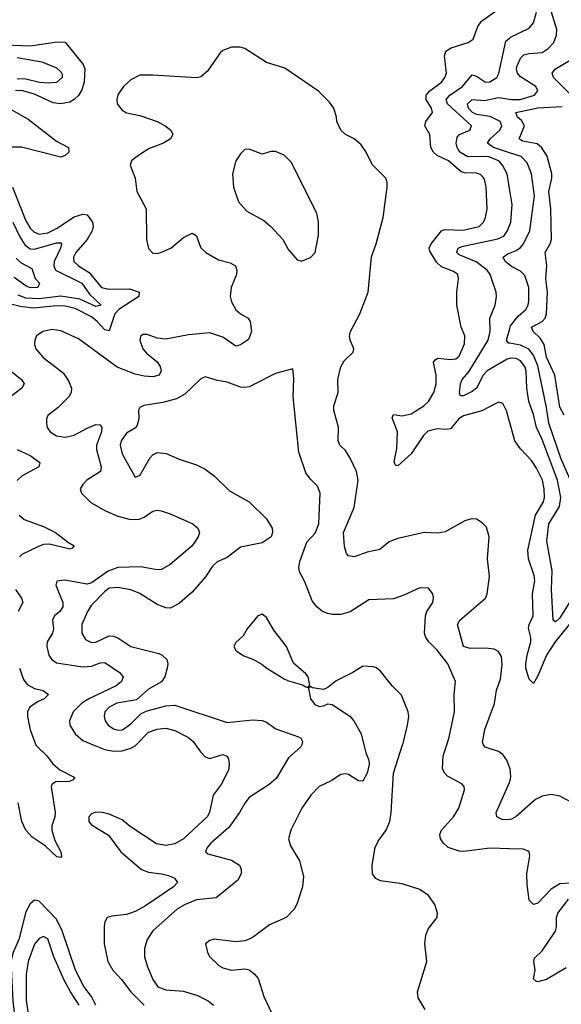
# Model space of a CAD drawing. Header units: inches. Extents: x 1552611 to 1694776, y 811966 to 917215.
# Tile 456 of 549: x 1657762 to 1660237, y 888814 to 893315. Entities that reach past the tile are written whole.
import ezdxf

# ---------------------------------------------------------------- set-up
doc = ezdxf.new("R2010")
doc.units = ezdxf.units.IN
doc.header["$MEASUREMENT"] = 0
for name, color, linetype in [('B6858', 7, 'Continuous'), ('B6859', 7, 'Continuous'), ('B6868', 7, 'Continuous'), ('B6869', 7, 'Continuous')]:
    doc.layers.add(name, color=color, linetype=linetype)

msp = doc.modelspace()

# ---------------------------------------------------------------- linework, layer by layer
at = {"layer": 'B6858', "color": 5}
for points, elevation in [([(1657835.4, 890000), (1657836.7, 889996.7), (1657885.5, 889950), (1657912.5, 889912.5), (1657945.1, 889885.1), (1658013.1, 889850), (1658002.3, 889837.7), (1657987.5, 889832.5), (1657927.4, 889830), (1657910, 889820.2), (1657905.2, 889810), (1657924.4, 889690), (1657922.3, 889670), (1657908.7, 889630), (1657908.1, 889610), (1657922.6, 889562.6), (1657950.1, 889510), (1657952.8, 889490), (1657950, 889484.2), (1657931.5, 889488.5), (1657878.7, 889538.7), (1657817.9, 889577.9), (1657789.3, 889609.3), (1657771.6, 889650), (1657753.9, 889733.9)], 880), ([(1658564.6, 890000), (1658587.4, 889967.4), (1658610, 889945.4), (1658630, 889937.6), (1658690, 889955.8), (1658708.3, 889948.4), (1658715.7, 889935.7), (1658719.3, 889910), (1658715.7, 889884.3), (1658682.1, 889817.9), (1658645.7, 889770), (1658629.4, 889690), (1658619, 889670), (1658509.5, 889570), (1658470, 889546.8), (1658430, 889539.2), (1658386.9, 889546.9), (1658266, 889626), (1658230, 889656.2), (1658170, 889682.2), (1658139, 889690), (1658110, 889691.4), (1658090, 889684.4), (1658078, 889670), (1658078, 889650), (1658090, 889634.6), (1658167, 889587), (1658223.2, 889510), (1658318.3, 889430), (1658350, 889417.6), (1658410, 889410.6), (1658442, 889402), (1658469.1, 889390), (1658482.4, 889370), (1658465, 889350), (1658336.4, 889263.6), (1658290, 889238.5), (1658250, 889223.4), (1658183.3, 889216.6), (1658162, 889210), (1658150.2, 889190), (1658147, 889170), (1658148.1, 889090), (1658164.1, 889010), (1658187.1, 888970), (1658227, 888927), (1658269.5, 888870), (1658330.1, 888810.1)], 920), ([(1658097.8, 890000), (1658150, 889978.3), (1658190, 889970.5), (1658230, 889972.9), (1658270, 889984), (1658290, 889995.7), (1658294.2, 890000)], 920), ([(1659050.3, 890000), (1659047.2, 889990), (1658990, 889940.7), (1658934.3, 889845.6), (1658901.2, 889818.8), (1658810, 889759.7), (1658790, 889733.6), (1658766.7, 889690), (1658717.5, 889622.5), (1658635.3, 889550), (1658619, 889530), (1658610.4, 889510), (1658621.7, 889501.7), (1658730, 889472.2), (1658765.8, 889450), (1658774, 889430), (1658774, 889410), (1658758.2, 889381.8), (1658660, 889300), (1658570, 889291), (1658517.4, 889270), (1658483.2, 889250), (1658370.1, 889149.9), (1658344.7, 889110), (1658332.1, 889068), (1658332.2, 889030), (1658343.5, 888990), (1658370, 888927.2), (1658393.4, 888893.4), (1658430, 888879.1), (1658510, 888873.5), (1658574.6, 888854.6), (1658622.3, 888830), (1658648, 888810)], 940), ([(1659334.4, 890000), (1659343.8, 889963.8), (1659357.6, 889930), (1659359.5, 889910), (1659350.3, 889869.7), (1659330, 889833.2), (1659310, 889835.1), (1659264.7, 889864.7), (1659250, 889867.8), (1659230, 889864.2), (1659185.3, 889834.7), (1659130, 889809.7), (1659091.6, 889770), (1659050.3, 889710), (1659001.3, 889610), (1658990.3, 889570), (1658998.7, 889538.7), (1659040.3, 889470), (1659058, 889398), (1659054.7, 889350), (1659030, 889276), (1659016.9, 889250), (1658979.3, 889210), (1658903.5, 889176.5), (1658830, 889121.3), (1658810, 889111.3), (1658790, 889103.6), (1658750, 889098.9), (1658650, 889110.9), (1658630, 889105.1), (1658610.6, 889090), (1658619.3, 889050), (1658630, 889030.8), (1658674, 888990), (1658690, 888980.4), (1658730, 888970.4), (1658790, 888976.3), (1658810, 888970.7), (1658833.3, 888953.3), (1658851.6, 888931.6), (1658877.8, 888850), (1658925.4, 888745.4)], 960), ([(1659615.1, 888790), (1659583.3, 888843.3), (1659579.5, 888870), (1659622, 889010), (1659612.8, 889090), (1659618, 889130), (1659630, 889160.7), (1659669.7, 889210.3), (1659671.1, 889230), (1659658.2, 889270), (1659630, 889311.1), (1659590, 889339.1), (1659510, 889363.9), (1659410, 889377.7), (1659388.7, 889388.7), (1659374, 889410), (1659371.9, 889450), (1659386, 889530), (1659400.2, 889559.8), (1659436.9, 889610), (1659453.1, 889650), (1659459.7, 889690), (1659469.5, 889870), (1659511.6, 890000)], 960), ([(1660000, 889525.1), (1659910, 889527.7), (1659791.6, 889511.6), (1659770, 889513.2), (1659720.5, 889530), (1659698, 889550), (1659685.1, 889570), (1659682.2, 889590), (1659689.8, 889610), (1659744.6, 889670), (1659768, 889710), (1659794, 889794), (1659792.7, 889810), (1659782, 889822), (1659716.6, 889856.6), (1659703.9, 889870), (1659694.2, 889890), (1659697.2, 889950), (1659713.1, 890000)], 940), ([(1660000, 889897.7), (1659987.5, 889930), (1659970, 889955), (1659950, 889968.8), (1659888.4, 889988.4), (1659882, 890000)], 920), ([(1660000, 889659.2), (1659970, 889657.2), (1659941.6, 889670), (1659938.5, 889690), (1660000, 889827)], 920), ([(1658109.4, 888809.4), (1658089.9, 888850), (1658054.7, 888894.7), (1658017, 888970), (1657956.2, 889150), (1657930, 889203.4), (1657850, 889285), (1657830, 889289.8), (1657810, 889273), (1657790, 889236.2), (1657757.1, 889110), (1657732, 889050), (1657720.8, 889010), (1657729.8, 888829.8), (1657743.7, 888710)], 920), ([(1658034, 888810), (1657993.1, 888870), (1657964.7, 888924.7), (1657917.4, 889030), (1657890, 889112.4), (1657870, 889123.5), (1657850, 889114.8), (1657830, 889088.2), (1657800.1, 889010), (1657791.6, 888950), (1657791.7, 888831.7), (1657809.7, 888710)], 940)]:
    msp.add_lwpolyline(points, dxfattribs=dict(at, elevation=elevation))
at = {"layer": 'B6859', "color": 5}
for points, elevation in [([(1660000, 891477.4), (1659986.1, 891526.1), (1659970, 891560.7), (1659950, 891566.6), (1659873.6, 891526.4), (1659790, 891504.5), (1659768.3, 891490), (1659730, 891444.9), (1659710, 891441.1), (1659670, 891444.1), (1659626.8, 891433.2), (1659606.4, 891413.6), (1659550, 891329.8), (1659490, 891275.4), (1659478.6, 891278.6), (1659472.9, 891292.9), (1659485.9, 891354.1), (1659487.8, 891430), (1659464.6, 891495.4), (1659469.4, 891510.6), (1659510, 891503.8), (1659550, 891512.3), (1659609.2, 891550), (1659630, 891569.6), (1659654.5, 891610), (1659665.2, 891650), (1659664.4, 891690), (1659653.1, 891750), (1659660.2, 891759.8), (1659673.2, 891766.8), (1659730, 891761.7), (1659755.5, 891764.5), (1659770, 891776.5), (1659793.8, 891833.8), (1659795.4, 891870), (1659779.8, 891910), (1659759.8, 892010), (1659759.4, 892070), (1659767.3, 892130), (1659763.5, 892150), (1659743.5, 892163.5), (1659690, 892185), (1659666.2, 892206.2), (1659636.7, 892256.7), (1659632.8, 892270), (1659641.4, 892290), (1659689.7, 892350.3), (1659703.6, 892356.4), (1659787.9, 892352.1), (1659862.2, 892370), (1659880.6, 892390), (1659889.9, 892410), (1659897.8, 892450), (1659893.9, 892550), (1659885.3, 892585.3), (1659877.4, 892597.3), (1659866.9, 892606.9), (1659850, 892613.3), (1659795, 892615), (1659779.9, 892619.9), (1659721.4, 892670), (1659670, 892694.8), (1659653.1, 892710), (1659640.9, 892730), (1659636.1, 892790), (1659613.5, 892830), (1659617.8, 892850), (1659647.8, 892890), (1659643.4, 892910), (1659619.2, 892950), (1659619.5, 892970), (1659635.3, 892990), (1659689.2, 893030), (1659704.9, 893050), (1659712.3, 893070), (1659703.2, 893150), (1659709.3, 893170.7), (1659733.4, 893186.6), (1659811.6, 893210), (1659834.1, 893225.9), (1659855.7, 893284.3), (1659872.2, 893307.8), (1660000, 893399.5)], 880), ([(1657690, 893199.6), (1657810, 893195.8), (1657933.3, 893213.3), (1657970, 893211.5), (1658052, 893110), (1658059.2, 893090), (1658057, 893030), (1658045.5, 892994.5), (1658030, 892968.5), (1658010, 892949.3), (1657990, 892938.3), (1657950, 892929.9), (1657914.9, 892934.9), (1657830, 892973.8), (1657770, 892991.1), (1657743.1, 892990)], 880), ([(1660000, 892543.1), (1659989.4, 892610), (1659968.8, 892650), (1659952.1, 892670), (1659900.5, 892690), (1659810, 892687.5), (1659773.8, 892710), (1659760.9, 892730), (1659756.2, 892750), (1659761.5, 892778.5), (1659772.1, 892790), (1659818.2, 892810), (1659826.2, 892830), (1659716.9, 892930), (1659710.4, 892950), (1659727.4, 892970), (1659786, 893010), (1659830, 893063.5), (1659850, 893057.3), (1659890, 893029), (1659910, 893031.3), (1659942.2, 893050), (1659951.7, 893068.3), (1659984, 893216), (1660000, 893230.3)], 860), ([(1659882, 890000), (1659876.5, 890010), (1659887.6, 890070), (1659931.7, 890188.3), (1659940.5, 890250), (1659959.7, 890300.3), (1659966.3, 890366.3), (1659963, 890403), (1659950, 890426.4), (1659930, 890437), (1659890, 890441.6), (1659819.9, 890439.9), (1659790, 890449), (1659762.7, 890550), (1659772.4, 890570), (1659889.8, 890670), (1659898.8, 890690), (1659908.7, 890770), (1659899, 890850), (1659907.8, 890950), (1659894.9, 890994.9), (1659875.3, 891015.3), (1659850, 891030.9), (1659826.3, 891033.7), (1659796.7, 891023.3), (1659706.6, 890973.4), (1659672.4, 890967.6), (1659610, 890969.8), (1659490, 890942.6), (1659450, 890928), (1659407.5, 890892.5), (1659350, 890880.8), (1659290, 890859.7), (1659264.4, 890864.4), (1659255.2, 890875.2), (1659246.2, 890906.2), (1659241.8, 890970), (1659290, 891084.4), (1659309.1, 891210), (1659301.5, 891250), (1659270, 891313.3), (1659250, 891345.1), (1659225.4, 891370), (1659216.4, 891390), (1659218.2, 891450), (1659196.8, 891530), (1659197.5, 891550), (1659217.8, 891610), (1659215, 891670), (1659230, 891728.4), (1659244.7, 891755.3), (1659284.9, 891795.1), (1659288, 891810), (1659271.9, 891850), (1659269, 891869), (1659272.8, 891890), (1659316.4, 891970), (1659354.6, 892070), (1659368.9, 892231.1), (1659390.9, 892290), (1659422.8, 892410), (1659441.5, 892550), (1659441.1, 892570), (1659434.4, 892590), (1659372.9, 892652.9), (1659344.4, 892710), (1659322.4, 892742.4), (1659290, 892769.8), (1659250.8, 892790.8), (1659229.6, 892810), (1659211.3, 892850), (1659209.6, 892870), (1659196.9, 892910), (1659177.6, 892937.6), (1659127.4, 892987.4), (1658973.5, 893093.5), (1658890, 893119.7), (1658790, 893183.6), (1658769.6, 893189.7), (1658730, 893189.6), (1658690, 893174.5), (1658677.2, 893162.8), (1658619.7, 893080.3), (1658590, 893054), (1658570, 893049.7), (1658370, 893062), (1658310, 893061.6), (1658270, 893040.5), (1658235.8, 893010), (1658210, 892972), (1658205.3, 892950), (1658207.4, 892930), (1658230, 892901.1), (1658250, 892889.2), (1658310, 892877.4), (1658390, 892849.4), (1658426, 892830), (1658451.7, 892810), (1658462, 892790), (1658450.4, 892770), (1658419.5, 892750), (1658350, 892724.1), (1658290, 892683.5), (1658272.4, 892670), (1658267, 892650), (1658288.9, 892590), (1658297.4, 892530), (1658340.2, 892450), (1658341.8, 892310), (1658350, 892268.2), (1658370, 892247.7), (1658390, 892246.5), (1658410, 892252.3), (1658451.9, 892270), (1658510, 892318.6), (1658550, 892338.6), (1658568.4, 892328.4), (1658590, 892271.4), (1658611.8, 892250), (1658670, 892217.3), (1658724, 892204), (1658747.2, 892190), (1658753.8, 892170), (1658752.8, 892150), (1658728.3, 892090), (1658723.2, 892050), (1658730, 892025.3), (1658750, 891989.1), (1658770, 891970.3), (1658805.3, 891950), (1658814.7, 891934.7), (1658820.9, 891890), (1658806.9, 891853.1), (1658770, 891827.9), (1658750, 891822.4), (1658690, 891863.6), (1658630, 891882.8), (1658533.8, 891873.9), (1658430, 891855.1), (1658390, 891859.5), (1658343.9, 891876.1), (1658323.7, 891876.3), (1658313.5, 891866.5), (1658310.8, 891850), (1658324.7, 891810), (1658340.9, 891790), (1658390.1, 891750.1), (1658402.9, 891730), (1658407.5, 891710), (1658398.6, 891690), (1658370, 891681.7), (1658330, 891684.8), (1658290, 891694.6), (1658207.1, 891727.1), (1658030, 891856.6), (1657950, 891892.8), (1657910, 891899.2), (1657866.7, 891890), (1657838, 891870), (1657830.2, 891850), (1657829.4, 891830.6), (1657836.1, 891810), (1657868.8, 891770), (1657960.1, 891700.1), (1657984.2, 891664.2), (1657998.7, 891630), (1657997.2, 891610), (1657985.5, 891590), (1657938.1, 891541.9), (1657890, 891505.1), (1657883.7, 891490), (1657883.5, 891470), (1657887.6, 891450), (1657901, 891430), (1657930, 891412.1), (1657970, 891406.4), (1658010, 891414.9), (1658070, 891448), (1658110, 891464.3), (1658130, 891462.3), (1658137.7, 891450), (1658135.7, 891430), (1658113.3, 891370), (1658112.2, 891350), (1658133.6, 891270), (1658130.2, 891250), (1658068.9, 891210), (1658050.3, 891190), (1658038.4, 891170), (1658044.4, 891150), (1658087.2, 891107.2), (1658154, 891070), (1658210, 891045.1), (1658267.7, 891030), (1658308.3, 891031.8), (1658330, 891040.1), (1658370, 891068.1), (1658390, 891072.3), (1658408.9, 891068.9), (1658450, 891056.5), (1658553.4, 891010), (1658576.5, 890990), (1658583.2, 890970), (1658577.2, 890950), (1658549.3, 890910), (1658450, 890824.5), (1658410, 890800.7), (1658390, 890799.9), (1658313.8, 890813.8), (1658210, 890809.9), (1658166.2, 890793.8), (1658090, 890739.9), (1658070, 890734.2), (1657968, 890752), (1657931.6, 890748.4), (1657927.5, 890730), (1657959.2, 890650), (1657958.1, 890630), (1657945, 890610), (1657921.2, 890590), (1657911.5, 890570), (1657915.9, 890530), (1657911.2, 890510), (1657887.7, 890470), (1657885.5, 890450), (1657894.3, 890410), (1657907.8, 890390), (1657930, 890374.4), (1658050, 890356.1), (1658090, 890360.1), (1658130, 890374.4), (1658150, 890375.9), (1658217.3, 890330), (1658235.2, 890310), (1658227.5, 890290), (1658203.2, 890270), (1658078.1, 890210), (1658046.1, 890190), (1658005.5, 890150), (1657988.7, 890110), (1657990.2, 890090), (1658014.5, 890050), (1658050, 890019.8), (1658097.8, 890000)], 920), ([(1657750, 893142.1), (1657862.6, 893122.6), (1657930, 893095.1), (1657950, 893076.5), (1657955.2, 893064.8), (1657956.3, 893050), (1657930, 893027.8), (1657895.2, 893024.8), (1657852.1, 893027.9), (1657790, 893043), (1657750, 893044.3)], 860), ([(1657677.5, 892930), (1657799.9, 892859.9), (1657930, 892759.3), (1657984.9, 892730), (1657986.3, 892710), (1657970, 892693.7), (1657950, 892686.4), (1657770, 892731.7), (1657708.2, 892731.8)], 880), ([(1660000, 892706.9), (1659927.3, 892730), (1659899.2, 892750), (1659911.2, 892770), (1659955.3, 892810), (1659965.3, 892830), (1659957.3, 892850), (1659912.5, 892872.5), (1659850, 892882.2), (1659830.5, 892890), (1659812.2, 892910), (1659808.3, 892930), (1659830, 892950.1), (1659886, 892946), (1659950, 892958.7), (1660000, 892951)], 840), ([(1657728.3, 892550), (1657790, 892395.7), (1657810, 892362.1), (1657825.5, 892345.5), (1657850, 892334.3), (1657890, 892339.9), (1657930, 892360.2), (1658010, 892414), (1658050, 892426.4), (1658070, 892422.4), (1658095.1, 892390), (1658098, 892370), (1658093.2, 892350), (1658069.6, 892310), (1658017.5, 892250), (1658007.5, 892230), (1658009.5, 892210), (1658030.1, 892190.1), (1658079.1, 892159.1), (1658135.9, 892090), (1658170, 892083.5), (1658263.8, 892083.8), (1658307.3, 892070), (1658306.4, 892050), (1658215.3, 891990), (1658195.7, 891970), (1658170, 891893), (1658150, 891896.6), (1658115.7, 891935.7), (1658090, 891955.9), (1658014.4, 891994.4), (1657970, 892005.9), (1657930, 892007.1), (1657824.4, 891995.6), (1657764, 892004), (1657690, 892022.3)], 880), ([(1657730.9, 892390), (1657762.4, 892322.4), (1657785.3, 892285.3), (1657810, 892267.2), (1657830, 892265.7), (1657930, 892295.5), (1657950, 892295), (1657953.4, 892290), (1657948.3, 892270), (1657918.4, 892210), (1657916.9, 892190), (1657925.7, 892170), (1658045.7, 892110), (1658080, 892060), (1658133.8, 892010), (1658110, 892004.3), (1658036.4, 892036.5), (1657950, 892051.4), (1657850, 892038.5), (1657790, 892041.4), (1657755.2, 892055.2)], 860), ([(1660000, 891765.5), (1659990, 891763), (1659898.1, 891710), (1659880.1, 891690), (1659850, 891630.6), (1659830, 891615), (1659790, 891595.1), (1659776, 891596), (1659771.3, 891610), (1659776.3, 891650), (1659784.2, 891670), (1659814.4, 891705.6), (1659902.1, 891850), (1659911.3, 891890), (1659910.4, 891950), (1659934, 892010), (1659940.7, 892050), (1659938.5, 892070), (1659912.2, 892150), (1659897.9, 892170), (1659847.3, 892207.3), (1659770, 892240.6), (1659759.8, 892250), (1659761.5, 892258.5), (1659764.8, 892270), (1659782.7, 892277.3), (1659947.5, 892312.5), (1659975, 892324.9), (1659990, 892348.1), (1660000, 892374.3)], 860), ([(1657745, 892225), (1657764.9, 892204.9), (1657816.9, 892176.9), (1657831.6, 892131.6), (1657851.6, 892110), (1657844, 892090), (1657810, 892088.5), (1657790, 892097.5), (1657736, 892136)], 840), ([(1660000, 892194.9), (1659980.7, 892210), (1659971.9, 892230), (1659993.9, 892246), (1660000, 892248.3)], 840), ([(1660000, 891835.5), (1659996.2, 891836.2), (1659986.4, 891850), (1660000, 891897)], 840), ([(1657710, 891717.9), (1657770.5, 891670), (1657782.3, 891650), (1657771.6, 891630), (1657719.9, 891590)], 880), ([(1659713.1, 890000), (1659724.5, 890035.5), (1659748.5, 890150), (1659747.2, 890230), (1659753.7, 890290), (1659718.1, 890370), (1659670, 890432.1), (1659631.4, 890471.4), (1659618.3, 890490), (1659612.1, 890510), (1659615.6, 890590), (1659622.9, 890610), (1659649.6, 890650), (1659653, 890670), (1659649.6, 890690), (1659630, 890716.2), (1659590, 890717.6), (1659516.5, 890683.5), (1659470, 890667.4), (1659357.4, 890662.6), (1659272.3, 890607.7), (1659230, 890595.1), (1659190, 890595.1), (1659170, 890600.5), (1659145.2, 890610), (1659119.3, 890630), (1659098.6, 890658.6), (1659065.3, 890745.3), (1659040.5, 890790), (1659036.9, 890810), (1659042, 890838), (1659074.2, 890925.9), (1659112.4, 890967.6), (1659128.6, 891010), (1659135.3, 891150), (1659121.9, 891181.9), (1659090, 891214.3), (1659070, 891242.9), (1659037.4, 891337.4), (1659012, 891590), (1659014.9, 891674.9), (1659010, 891718), (1658930, 891697.6), (1658810, 891637.2), (1658790, 891632.7), (1658770, 891634.6), (1658710, 891658.5), (1658665.4, 891665.4), (1658610, 891682), (1658590, 891672.7), (1658516.8, 891603.2), (1658478.7, 891581.3), (1658415.2, 891564.8), (1658329, 891551), (1658310, 891542.7), (1658304.2, 891530), (1658305.4, 891490), (1658298.4, 891461.6), (1658290.8, 891449.2), (1658250, 891424.1), (1658225.6, 891390), (1658221.5, 891370), (1658229.5, 891330), (1658290, 891223.8), (1658310, 891230.4), (1658356.8, 891310), (1658370, 891326), (1658390, 891336.9), (1658431.1, 891331.1), (1658490, 891306), (1658570, 891279.5), (1658610, 891260.3), (1658650.2, 891230.2), (1658720.5, 891160.5), (1658810.4, 891110), (1658890, 891033), (1658915.8, 890990), (1658917.6, 890970), (1658910.4, 890950), (1658870, 890923), (1658770, 890903.1), (1658710, 890856.8), (1658664, 890836), (1658643.1, 890816.9), (1658611.4, 890768.6), (1658550, 890698.3), (1658490, 890645.4), (1658450, 890625.1), (1658430, 890626.3), (1658390, 890641.1), (1658311, 890691), (1658270, 890709.1), (1658210, 890719.8), (1658170, 890715.6), (1658150, 890700.7), (1658090, 890638.2), (1658070.8, 890610), (1658046.1, 890550), (1658045.5, 890510), (1658061.8, 890481.8), (1658090, 890468.1), (1658110, 890469.5), (1658170, 890497.7), (1658190, 890496.6), (1658210, 890488.6), (1658269.6, 890449.6), (1658397.5, 890417.5), (1658413, 890410), (1658434, 890390), (1658438.7, 890370), (1658435.3, 890350), (1658424.4, 890310), (1658410, 890287.1), (1658350, 890254.4), (1658295.1, 890204.9), (1658204.9, 890190), (1658170, 890172), (1658151.3, 890150), (1658147.7, 890130), (1658152.2, 890110), (1658166.2, 890090), (1658190, 890072.7), (1658210, 890066.9), (1658231.2, 890068.8), (1658270, 890096.1), (1658316.7, 890143.4), (1658344.7, 890155.3), (1658430, 890177.8), (1658470, 890181.2), (1658710, 890101.5), (1658825.9, 890114.1), (1658870, 890111.4), (1658890, 890102.7), (1658932.3, 890072.3), (1659035.9, 890035.9), (1659046.4, 890030), (1659054.8, 890014.8), (1659050.3, 890000)], 940), ([(1657750, 891350.5), (1657810, 891322.8), (1657853.1, 891290), (1657848.7, 891270), (1657773.1, 891230), (1657750, 891207.9)], 880), ([(1657759.3, 891050), (1657781.4, 891030), (1657870, 890998.1), (1657926, 890970), (1657984.6, 890924.6), (1658010.3, 890910), (1658001.6, 890898.4), (1657990, 890894.7), (1657897.5, 890917.5), (1657870, 890916.1), (1657850, 890908.4), (1657772.1, 890870), (1657760, 890860)], 880), ([(1657742.4, 890710), (1657770.1, 890670), (1657775.2, 890650), (1657754.6, 890610)], 880), ([(1657760.7, 890350), (1657778.4, 890298.4), (1657795, 890275), (1657830, 890256.7), (1657868.2, 890248.2), (1657893.5, 890230), (1657873.1, 890210), (1657843.7, 890196.3), (1657806.2, 890170), (1657797.1, 890150), (1657797.2, 890130), (1657809.1, 890069.1), (1657835.4, 890000)], 880), ([(1659511.6, 890000), (1659513.6, 890006.4), (1659534.5, 890090), (1659539.7, 890130), (1659536.8, 890150), (1659506.6, 890226.6), (1659463.6, 890270), (1659410, 890336.2), (1659391.9, 890351.9), (1659377, 890357), (1659330, 890358.7), (1659284, 890330), (1659207.7, 890292.3), (1659170, 890261.2), (1659150, 890253.2), (1659100.2, 890260.2), (1659090, 890266), (1659082, 890258), (1659090.6, 890210), (1659110, 890184.9), (1659130, 890174.4), (1659150, 890178), (1659170, 890188), (1659190, 890184.4), (1659270, 890130.3), (1659289.3, 890109.3), (1659321.5, 890050), (1659334.4, 890000)], 960), ([(1658294.2, 890000), (1658350, 890057.6), (1658390, 890071.3), (1658430, 890075.8), (1658470, 890066), (1658533.4, 890033.4), (1658554.5, 890014.5), (1658564.6, 890000)], 920)]:
    msp.add_lwpolyline(points, dxfattribs=dict(at, elevation=elevation))
for points, elevation in [([(1658810, 892723.7), (1658790, 892721.2), (1658770, 892701.2), (1658750, 892669), (1658734.4, 892610), (1658739.3, 892550), (1658761.7, 892481.7), (1658799.5, 892439.5), (1658876.9, 892396.9), (1658909, 892369), (1658964.9, 892310), (1658990, 892262.8), (1659030, 892217.3), (1659050, 892210.6), (1659090, 892228), (1659111.8, 892250), (1659127, 892330), (1659126.6, 892390), (1659119.3, 892430), (1659003, 892663), (1658970, 892695.1), (1658930, 892712), (1658910, 892712), (1658870, 892700.9)], 940), ([(1658870, 890597.2), (1658850, 890589), (1658800.7, 890530), (1658782.5, 890497.5), (1658750, 890468), (1658741, 890450), (1658751, 890430), (1658786.6, 890406.6), (1658830.3, 890390.3), (1658870, 890367.7), (1658890.7, 890350), (1658970, 890302), (1658990, 890292.4), (1659054.8, 890274.8), (1659070, 890264.7), (1659078, 890262), (1659087.3, 890272.7), (1659079.3, 890310), (1659070, 890324), (1659013.5, 890373.5), (1658980.5, 890450), (1658923.8, 890523.8), (1658890, 890581.2)], 960)]:
    msp.add_lwpolyline(points, close=True, dxfattribs=dict(at, elevation=elevation))
at = {"layer": 'B6868', "color": 5}
for points, elevation in [([(1660283.5, 890000), (1660310, 889975.7), (1660415.8, 889910), (1660434.3, 889874.3), (1660455.1, 889815.1), (1660464.7, 889730), (1660458.9, 889710), (1660410, 889649.7), (1660390, 889631.8), (1660364, 889630), (1660360.5, 889670), (1660339.5, 889699.5), (1660296.9, 889730), (1660230, 889765.2), (1660190, 889772.9), (1660150, 889765.4), (1660118.6, 889750), (1660030, 889671.6), (1660010, 889659.8), (1660000, 889659.2)], 920), ([(1660000, 889827), (1660001.3, 889830), (1660006.4, 889853.6), (1660003, 889890), (1660000, 889897.7)], 920), ([(1660318, 889370), (1660230, 889363.7), (1660190, 889339.5), (1660130, 889276.2), (1660110, 889269.5), (1660089.8, 889289.8), (1660080.2, 889360.2), (1660079.9, 889410), (1660092.8, 889492.8), (1660090, 889512.7), (1660063.3, 889523.3), (1660000, 889525.1)], 940), ([(1660259.5, 888980.5), (1660170, 888926.3), (1660130, 888916.4), (1660120, 888920), (1660109.8, 888930), (1660116.8, 888970), (1660111.5, 889010), (1660115.1, 889024.9), (1660150, 889057.6), (1660210, 889147.6), (1660214.9, 889170), (1660214.6, 889210), (1660221.8, 889230), (1660270, 889294.4)], 940)]:
    msp.add_lwpolyline(points, dxfattribs=dict(at, elevation=elevation))
at = {"layer": 'B6869', "color": 5}
for points, elevation in [([(1660000, 892951), (1660009.5, 892949.5), (1660049, 892950), (1660113.8, 892970), (1660129.2, 892990), (1660120.2, 893010), (1660050, 893054.3), (1660037.1, 893070), (1660032.3, 893090), (1660035.5, 893104.5), (1660050, 893138.5), (1660066.4, 893153.6), (1660090, 893160.4), (1660150, 893165.1), (1660177.5, 893182.5), (1660202.5, 893210), (1660215.5, 893244.5), (1660216, 893270), (1660191.6, 893350)], 840), ([(1660000, 893230.3), (1660005.1, 893234.9), (1660090, 893276.9), (1660110, 893301.1), (1660123.4, 893350)], 860), ([(1660282.6, 892970), (1660200.5, 893050), (1660195.7, 893070), (1660209.9, 893090.1), (1660277.7, 893130)], 820), ([(1660250, 891506.9), (1660230, 891543.6), (1660206.6, 891690), (1660170, 891772), (1660158.7, 891830), (1660139.7, 891859.7), (1660108.2, 891890), (1660100.6, 891910), (1660150, 891935.4), (1660162.9, 891950), (1660169.2, 891970), (1660173.2, 892070), (1660165.7, 892130), (1660170.4, 892190.4), (1660163.9, 892250), (1660186.5, 892290), (1660192.2, 892310), (1660189.6, 892450), (1660179.4, 892530), (1660193.5, 892590), (1660192.9, 892610), (1660171.6, 892691.6), (1660148.6, 892728.6), (1660126.9, 892746.9), (1660059.9, 892759.9), (1660044, 892770), (1660068.4, 892830), (1660054.5, 892854.5), (1660036.8, 892870), (1660029.7, 892890), (1660130, 892911.9), (1660241.3, 892918.7)], 820), ([(1660000, 892248.3), (1660030, 892259.6), (1660050, 892273.8), (1660063.4, 892290), (1660093.4, 892350), (1660113.8, 892510), (1660100.8, 892610), (1660080.4, 892660.5), (1660053, 892690), (1660000, 892706.9)], 840), ([(1660000, 892374.3), (1660006, 892390), (1660011.6, 892470), (1660000, 892543.1)], 860), ([(1660000, 891897), (1660005.1, 891914.9), (1660040.5, 891959.5), (1660074.5, 891990), (1660084.7, 892010), (1660088.4, 892030), (1660087.9, 892090), (1660070, 892146), (1660050, 892164.5), (1660010, 892187), (1660000, 892194.9)], 840), ([(1660275.8, 891215.8), (1660235.4, 891310), (1660179.8, 891470), (1660170, 891542.6), (1660130, 891733), (1660110, 891781.6), (1660088.2, 891808.2), (1660050, 891826.7), (1660000, 891835.5)], 840), ([(1660287.3, 890670), (1660230, 890580.2), (1660210, 890562.8), (1660199.3, 890570), (1660192.4, 890710), (1660194.6, 890794.6), (1660171.4, 890931.4), (1660180.3, 891010), (1660229.1, 891090), (1660234.2, 891130), (1660219, 891210), (1660150, 891395.5), (1660122.8, 891450), (1660110.2, 891510.2), (1660089.2, 891569.2), (1660079.2, 891630), (1660076.5, 891710), (1660070.3, 891730), (1660050, 891755), (1660030, 891765.5), (1660010, 891768.1), (1660000, 891765.5)], 860), ([(1660298, 890582), (1660209.1, 890470), (1660169.7, 890410), (1660130, 890314.8), (1660110, 890280.3), (1660090, 890299.3), (1660075.4, 890350), (1660074.2, 890370), (1660080.2, 890410), (1660098.1, 890470), (1660097.7, 890490), (1660086.5, 890533.5), (1660089.4, 890550), (1660108.5, 890590), (1660105.4, 890690), (1660116, 890750), (1660113.4, 890773.4), (1660086.9, 890850), (1660083.5, 890890), (1660118.9, 891050), (1660155.2, 891110), (1660159.9, 891130), (1660159, 891170), (1660150.3, 891210), (1660124.3, 891264.3), (1660100.3, 891300.3), (1660050, 891353.6), (1660025, 891390), (1660000, 891477.4)], 880)]:
    msp.add_lwpolyline(points, dxfattribs=dict(at, elevation=elevation))

doc.saveas('drawing.dxf')
